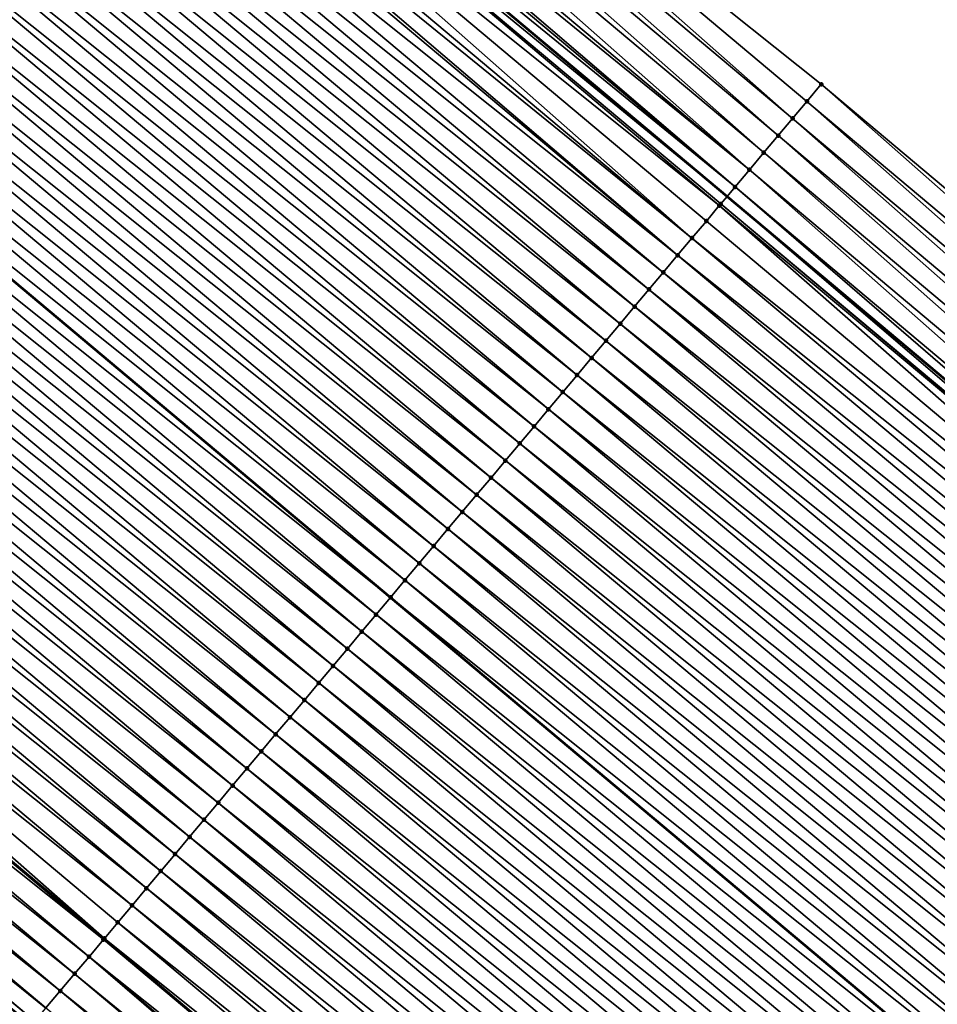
# Model space of a CAD drawing. Header units: feet. Extents: x 2007189 to 2022806, y 818621 to 837694.
# Tile 371 of 680: x 2015861 to 2015882, y 819874 to 819896. Entities that reach past the tile are written whole.
import ezdxf

# ---------------------------------------------------------------- set-up
doc = ezdxf.new("R2010")
doc.units = ezdxf.units.FT
doc.header["$MEASUREMENT"] = 0
for name, color, linetype, lineweight in [('EP_Travel Lane', 172, 'Continuous', 53), ('Road Shots', 141, 'Continuous', 100), ('Road X-Section', 40, 'Continuous', 13), ('STRIPING', 60, 'Continuous', 53)]:
    doc.layers.add(name, color=color, linetype=linetype, lineweight=lineweight)
doc.layers.add('I-77-MM17-21_SB-Surface-Border', color=7, linetype='Continuous')
doc.layers.add('I-77-MM17-21_SB-Surface-TIN', color=7, linetype='Continuous')

msp = doc.modelspace()

# ---------------------------------------------------------------- linework, layer by layer
at = {"layer": 'EP_Travel Lane'}
msp.add_polyline3d([(2015800.343797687, 819956.3280257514, 258.8786010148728), (2015815.66086029, 819943.4708387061, 259.1643164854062), (2015830.978050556, 819930.6135444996, 259.4366893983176), (2015846.295183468, 819917.7562984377, 259.7150493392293), (2015861.612343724, 819904.8990294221, 259.9905541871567), (2015876.929869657, 819892.0414534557, 260.2278165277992), (2015892.247178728, 819879.1840595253, 260.4877616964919), (2015907.564318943, 819866.3268073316, 260.7653570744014), (2015922.881623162, 819853.469417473, 261.0258082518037), (2015938.199376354, 819840.611650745, 261.2393019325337), (2015953.515313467, 819827.7568062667, 261.469608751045), (2015968.83556831, 819814.9028743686, 261.7273404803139), (2015984.155948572, 819802.048837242, 261.9716308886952), (2015999.476426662, 819789.1947180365, 262.205439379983), (2016014.796709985, 819776.3407622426, 262.4601193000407), (2016030.117183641, 819763.4866467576, 262.6944060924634)], dxfattribs=at)
at = {"layer": 'I-77-MM17-21_SB-Surface-Border', "color": 3, "linetype": 'Continuous', "lineweight": -3}
msp.add_polyline3d([(2015801.80948432, 819958.0731653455, 258.8288225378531), (2015816.483349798, 819944.4502775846, 259.1431098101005), (2015831.800585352, 819931.5929453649, 259.4107472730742), (2015848.08246596, 819919.884290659, 259.6512674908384), (2015863.39969002, 819907.0269680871, 259.9200997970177), (2015879.038939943, 819894.5521371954, 260.1299590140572), (2015894.356149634, 819881.6948266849, 260.4002980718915), (2015909.673386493, 819868.8374933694, 260.6677853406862), (2015924.990796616, 819855.9800146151, 260.917161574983), (2015940.308407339, 819843.1223674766, 261.1455541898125), (2015955.302306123, 819829.8850363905, 261.3832154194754), (2015970.300858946, 819816.6483402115, 261.6759490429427), (2015985.299783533, 819803.4113321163, 261.9288547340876), (2015999.977230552, 819789.7913720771, 262.1927512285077), (2016015.619066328, 819777.3203047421, 262.428381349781), (2016030.296526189, 819763.7003339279, 262.690905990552)], dxfattribs=at)
at = {"layer": 'I-77-MM17-21_SB-Surface-TIN', "color": 128, "linetype": 'Continuous', "lineweight": -3}
for points in [[(2015878.395771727, 819893.7864122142, 260.1555078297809), (2015863.39969002, 819907.0269680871, 259.9200997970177), (2015863.07811652, 819906.6440966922, 259.9317648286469)], [(2015878.395771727, 819893.7864122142, 260.1555078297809), (2015878.717308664, 819894.1693143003, 260.14766655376), (2015863.39969002, 819907.0269680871, 259.9200997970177)], [(2015878.717308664, 819894.1693143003, 260.14766655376), (2015879.038939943, 819894.5521371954, 260.1299590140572), (2015863.39969002, 819907.0269680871, 259.9200997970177)], [(2015878.07414489, 819893.4035855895, 260.1727507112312), (2015863.07811652, 819906.6440966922, 259.9317648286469), (2015862.75648563, 819906.2612734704, 259.9494316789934)], [(2015878.07414489, 819893.4035855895, 260.1727507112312), (2015878.395771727, 819893.7864122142, 260.1555078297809), (2015863.07811652, 819906.6440966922, 259.9317648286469)], [(2015877.75246337, 819893.020804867, 260.1957124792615), (2015862.75648563, 819906.2612734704, 259.9494316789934), (2015862.434803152, 819905.8784935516, 259.9724935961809)], [(2015877.75246337, 819893.020804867, 260.1957124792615), (2015878.07414489, 819893.4035855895, 260.1727507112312), (2015862.75648563, 819906.2612734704, 259.9494316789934)], [(2015877.430804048, 819892.6380055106, 260.2163526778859), (2015862.434803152, 819905.8784935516, 259.9724935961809), (2015862.113162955, 819905.4956781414, 259.991133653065)], [(2015877.430804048, 819892.6380055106, 260.2163526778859), (2015877.75246337, 819893.020804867, 260.1957124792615), (2015862.434803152, 819905.8784935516, 259.9724935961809)], [(2015877.430804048, 819892.6380055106, 260.2163526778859), (2015862.113162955, 819905.4956781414, 259.991133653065), (2015861.916625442, 819905.2616003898, 259.9943218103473)], [(2015877.109239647, 819892.2551264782, 260.2270661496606), (2015861.916625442, 819905.2616003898, 259.9943218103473), (2015861.791681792, 819905.1127292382, 259.9931420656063)], [(2015877.109239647, 819892.2551264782, 260.2270661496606), (2015877.430804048, 819892.6380055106, 260.2163526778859), (2015861.916625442, 819905.2616003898, 259.9943218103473)], [(2015877.109239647, 819892.2551264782, 260.2270661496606), (2015861.791681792, 819905.1127292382, 259.9931420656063), (2015861.612343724, 819904.8990294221, 259.9905541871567)], [(2015861.470264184, 819904.7297269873, 259.9885039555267), (2015876.929869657, 819892.0414534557, 260.2278165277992), (2015861.612343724, 819904.8990294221, 259.9905541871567)], [(2015877.109239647, 819892.2551264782, 260.2270661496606), (2015861.612343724, 819904.8990294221, 259.9905541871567), (2015876.929869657, 819892.0414534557, 260.2278165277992)], [(2015876.756760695, 819891.8352378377, 260.2284895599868), (2015861.470264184, 819904.7297269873, 259.9885039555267), (2015861.148811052, 819904.3467545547, 259.9875808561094)], [(2015876.787764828, 819891.8721722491, 260.2284110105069), (2015876.929869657, 819892.0414534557, 260.2278165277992), (2015861.470264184, 819904.7297269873, 259.9885039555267)], [(2015876.756760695, 819891.8352378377, 260.2284895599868), (2015876.787764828, 819891.8721722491, 260.2284110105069), (2015861.470264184, 819904.7297269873, 259.9885039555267)], [(2015876.14485041, 819891.106234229, 260.2274176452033), (2015861.148811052, 819904.3467545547, 259.9875808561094), (2015860.827351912, 819903.9637871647, 259.9872860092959)], [(2015876.14485041, 819891.106234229, 260.2274176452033), (2015876.466316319, 819891.4891959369, 260.2270045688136), (2015861.148811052, 819904.3467545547, 259.9875808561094)], [(2015876.466316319, 819891.4891959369, 260.2270045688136), (2015876.756760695, 819891.8352378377, 260.2284895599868), (2015861.148811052, 819904.3467545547, 259.9875808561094)], [(2015876.14485041, 819891.106234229, 260.2274176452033), (2015860.827351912, 819903.9637871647, 259.9872860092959), (2015860.61397727, 819903.7095238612, 259.9839290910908)], [(2015875.823414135, 819890.7232476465, 260.2247316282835), (2015860.505949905, 819903.5807718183, 259.981016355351), (2015860.184588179, 819903.1977226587, 259.9705339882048)], [(2015875.823414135, 819890.7232476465, 260.2247316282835), (2015860.61397727, 819903.7095238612, 259.9839290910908), (2015860.505949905, 819903.5807718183, 259.981016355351)], [(2015875.823414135, 819890.7232476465, 260.2247316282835), (2015876.14485041, 819891.106234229, 260.2274176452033), (2015860.61397727, 819903.7095238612, 259.9839290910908)], [(2015875.502008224, 819890.3402355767, 260.2188702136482), (2015860.184588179, 819903.1977226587, 259.9705339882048), (2015859.863244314, 819902.8146585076, 259.958183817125)], [(2015875.502008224, 819890.3402355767, 260.2188702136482), (2015875.823414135, 819890.7232476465, 260.2247316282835), (2015860.184588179, 819903.1977226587, 259.9705339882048)], [(2015875.180635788, 819889.9571954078, 260.2095079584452), (2015859.863244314, 819902.8146585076, 259.958183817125), (2015859.541870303, 819902.431619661, 259.9489863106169)], [(2015875.180635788, 819889.9571954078, 260.2095079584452), (2015875.502008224, 819890.3402355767, 260.2188702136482), (2015859.863244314, 819902.8146585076, 259.958183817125)], [(2015874.859232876, 819889.5741808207, 260.203332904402), (2015859.541870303, 819902.431619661, 259.9489863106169), (2015859.22046316, 819902.0486086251, 259.94325367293)], [(2015874.859232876, 819889.5741808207, 260.203332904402), (2015875.180635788, 819889.9571954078, 260.2095079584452), (2015859.541870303, 819902.431619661, 259.9489863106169)], [(2015874.537834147, 819889.1911627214, 260.1967202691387), (2015859.22046316, 819902.0486086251, 259.94325367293), (2015858.899062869, 819901.6655918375, 259.9368044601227)], [(2015874.537834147, 819889.1911627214, 260.1967202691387), (2015874.859232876, 819889.5741808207, 260.203332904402), (2015859.22046316, 819902.0486086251, 259.94325367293)], [(2015874.216432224, 819888.8081473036, 260.1904417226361), (2015858.899062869, 819901.6655918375, 259.9368044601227), (2015858.57766145, 819901.2825759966, 259.9304732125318)], [(2015874.216432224, 819888.8081473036, 260.1904417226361), (2015874.537834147, 819889.1911627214, 260.1967202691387), (2015858.899062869, 819901.6655918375, 259.9368044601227)], [(2015873.895019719, 819888.4251407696, 260.185269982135), (2015858.57766145, 819901.2825759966, 259.9304732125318), (2015858.256268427, 819900.8995531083, 259.9232639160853)], [(2015873.895019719, 819888.4251407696, 260.185269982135), (2015874.216432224, 819888.8081473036, 260.1904417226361), (2015858.57766145, 819901.2825759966, 259.9304732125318)], [(2015873.57363305, 819888.0421125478, 260.1773962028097), (2015858.256268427, 819900.8995531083, 259.9232639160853), (2015857.934887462, 819900.5165200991, 259.9147936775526)], [(2015873.57363305, 819888.0421125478, 260.1773962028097), (2015873.895019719, 819888.4251407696, 260.185269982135), (2015858.256268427, 819900.8995531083, 259.9232639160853)], [(2015873.252243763, 819887.6590865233, 260.1697961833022), (2015857.934887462, 819900.5165200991, 259.9147936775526), (2015857.613503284, 819900.1334897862, 259.9066593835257)], [(2015873.252243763, 819887.6590865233, 260.1697961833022), (2015873.57363305, 819888.0421125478, 260.1773962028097), (2015857.934887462, 819900.5165200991, 259.9147936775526)], [(2015872.93085034, 819887.2760639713, 260.1626287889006), (2015857.613503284, 819900.1334897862, 259.9066593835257), (2015857.292110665, 819899.7504665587, 259.8994078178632)], [(2015872.93085034, 819887.2760639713, 260.1626287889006), (2015873.252243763, 819887.6590865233, 260.1697961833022), (2015857.613503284, 819900.1334897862, 259.9066593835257)], [(2015872.609454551, 819886.8930434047, 260.1557087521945), (2015857.292110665, 819899.7504665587, 259.8994078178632), (2015856.970707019, 819899.3674525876, 259.8933095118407)], [(2015872.609454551, 819886.8930434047, 260.1557087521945), (2015872.93085034, 819887.2760639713, 260.1626287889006), (2015857.292110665, 819899.7504665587, 259.8994078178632)], [(2015872.288046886, 819886.5100328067, 260.1500306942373), (2015856.970707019, 819899.3674525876, 259.8933095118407), (2015856.649333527, 819898.9844133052, 259.8840577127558)], [(2015872.288046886, 819886.5100328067, 260.1500306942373), (2015872.609454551, 819886.8930434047, 260.1557087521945), (2015856.970707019, 819899.3674525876, 259.8933095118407)], [(2015871.966660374, 819886.1270044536, 260.1421405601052), (2015856.649333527, 819898.9844133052, 259.8840577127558), (2015856.327951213, 819898.6013814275, 259.875728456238)], [(2015871.966660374, 819886.1270044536, 260.1421405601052), (2015872.288046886, 819886.5100328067, 260.1500306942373), (2015856.649333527, 819898.9844133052, 259.8840577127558)], [(2015871.645276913, 819885.743973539, 260.133931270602), (2015856.327951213, 819898.6013814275, 259.875728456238), (2015856.00654355, 819898.2183708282, 259.8700502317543)], [(2015871.645276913, 819885.743973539, 260.133931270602), (2015871.966660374, 819886.1270044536, 260.1421405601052), (2015856.327951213, 819898.6013814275, 259.875728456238)], [(2015871.323848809, 819885.360980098, 260.13039079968), (2015856.00654355, 819898.2183708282, 259.8700502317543), (2015855.685133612, 819897.835362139, 259.8646099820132)], [(2015871.323848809, 819885.360980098, 260.13039079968), (2015871.645276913, 819885.743973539, 260.133931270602), (2015856.00654355, 819898.2183708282, 259.8700502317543)], [(2015871.002429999, 819884.9779788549, 260.1258782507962), (2015855.685133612, 819897.835362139, 259.8646099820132), (2015855.363737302, 819897.4523420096, 259.8577444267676)], [(2015871.002429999, 819884.9779788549, 260.1258782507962), (2015871.323848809, 819885.360980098, 260.13039079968), (2015855.685133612, 819897.835362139, 259.8646099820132)], [(2015870.681026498, 819884.5949647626, 260.1197648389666), (2015855.363737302, 819897.4523420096, 259.8577444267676), (2015855.042348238, 819897.0693157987, 259.8501211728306)], [(2015870.681026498, 819884.5949647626, 260.1197648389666), (2015871.002429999, 819884.9779788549, 260.1258782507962), (2015855.363737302, 819897.4523420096, 259.8577444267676)], [(2015870.359625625, 819884.2119484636, 260.1133764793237), (2015855.042348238, 819897.0693157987, 259.8501211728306), (2015854.720963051, 819896.6862863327, 259.8420923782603)], [(2015870.359625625, 819884.2119484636, 260.1133764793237), (2015870.681026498, 819884.5949647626, 260.1197648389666), (2015855.042348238, 819897.0693157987, 259.8501211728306)], [(2015870.038244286, 819883.828915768, 260.1049453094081), (2015854.720963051, 819896.6862863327, 259.8420923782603), (2015854.399582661, 819896.3032528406, 259.8335619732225)], [(2015870.038244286, 819883.828915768, 260.1049453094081), (2015870.359625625, 819884.2119484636, 260.1133764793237), (2015854.720963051, 819896.6862863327, 259.8420923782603)], [(2015869.716846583, 819883.4458968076, 260.0982254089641), (2015854.399582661, 819896.3032528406, 259.8335619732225), (2015854.078221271, 819895.9202031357, 259.8230309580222)], [(2015869.716846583, 819883.4458968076, 260.0982254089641), (2015870.038244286, 819883.828915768, 260.1049453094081), (2015854.399582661, 819896.3032528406, 259.8335619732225)], [(2015853.756849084, 819895.5371630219, 259.813656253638), (2015869.395451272, 819883.0628755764, 260.0912419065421), (2015854.078221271, 819895.9202031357, 259.8230309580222)], [(2015869.716846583, 819883.4458968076, 260.0982254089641), (2015854.078221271, 819895.9202031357, 259.8230309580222), (2015869.395451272, 819883.0628755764, 260.0912419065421)], [(2015869.074059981, 819882.6798514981, 260.0838650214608), (2015853.756849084, 819895.5371630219, 259.813656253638), (2015853.43544265, 819895.1541513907, 259.8078494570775)], [(2015869.074059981, 819882.6798514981, 260.0838650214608), (2015869.395451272, 819883.0628755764, 260.0912419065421), (2015853.756849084, 819895.5371630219, 259.813656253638)], [(2015868.752631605, 819882.2968582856, 260.0803529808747), (2015853.43544265, 819895.1541513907, 259.8078494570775), (2015853.114033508, 819894.771142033, 259.8023259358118)], [(2015868.752631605, 819882.2968582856, 260.0803529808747), (2015869.074059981, 819882.6798514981, 260.0838650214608), (2015853.43544265, 819895.1541513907, 259.8078494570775)], [(2015868.43122719, 819881.9138449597, 260.0743350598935), (2015853.114033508, 819894.771142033, 259.8023259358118), (2015852.792640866, 819894.3881188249, 259.7950768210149)], [(2015868.43122719, 819881.9138449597, 260.0743350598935), (2015868.752631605, 819882.2968582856, 260.0803529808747), (2015853.114033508, 819894.771142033, 259.8023259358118)], [(2015894.0345356, 819881.3119893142, 260.4162020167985), (2015879.038939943, 819894.5521371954, 260.1299590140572), (2015878.717308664, 819894.1693143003, 260.14766655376)], [(2015894.0345356, 819881.3119893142, 260.4162020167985), (2015894.356149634, 819881.6948266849, 260.4002980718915), (2015879.038939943, 819894.5521371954, 260.1299590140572)], [(2015868.109843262, 819881.5308144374, 260.0661746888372), (2015852.792640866, 819894.3881188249, 259.7950768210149), (2015852.47125221, 819894.0050922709, 259.7874108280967)], [(2015868.109843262, 819881.5308144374, 260.0661746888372), (2015868.43122719, 819881.9138449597, 260.0743350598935), (2015852.792640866, 819894.3881188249, 259.7950768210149)], [(2015893.712990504, 819880.9290940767, 260.4248964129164), (2015878.717308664, 819894.1693143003, 260.14766655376), (2015878.395771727, 819893.7864122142, 260.1555078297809)], [(2015893.712990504, 819880.9290940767, 260.4248964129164), (2015894.0345356, 819881.3119893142, 260.4162020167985), (2015878.717308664, 819894.1693143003, 260.14766655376)], [(2015867.788468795, 819881.1477759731, 260.0570248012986), (2015852.47125221, 819894.0050922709, 259.7874108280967), (2015852.149858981, 819893.6220695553, 259.7802230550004)], [(2015867.788468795, 819881.1477759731, 260.0570248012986), (2015868.109843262, 819881.5308144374, 260.0661746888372), (2015852.47125221, 819894.0050922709, 259.7874108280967)], [(2015867.467066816, 819880.7647606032, 260.050752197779), (2015852.149858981, 819893.6220695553, 259.7802230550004), (2015851.828460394, 819893.2390513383, 259.7735957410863)], [(2015867.467066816, 819880.7647606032, 260.050752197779), (2015867.788468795, 819881.1477759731, 260.0570248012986), (2015852.149858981, 819893.6220695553, 259.7802230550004)], [(2015893.391385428, 819880.5462491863, 260.4398634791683), (2015878.395771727, 819893.7864122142, 260.1555078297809), (2015878.07414489, 819893.4035855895, 260.1727507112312)], [(2015893.391385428, 819880.5462491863, 260.4398634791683), (2015893.712990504, 819880.9290940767, 260.4248964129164), (2015878.395771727, 819893.7864122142, 260.1555078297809)], [(2015893.069773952, 819880.1634096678, 260.4554998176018), (2015878.07414489, 819893.4035855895, 260.1727507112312), (2015877.75246337, 819893.020804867, 260.1957124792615)], [(2015893.069773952, 819880.1634096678, 260.4554998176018), (2015893.391385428, 819880.5462491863, 260.4398634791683), (2015878.07414489, 819893.4035855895, 260.1727507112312)], [(2015867.145659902, 819880.3817493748, 260.0449956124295), (2015851.828460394, 819893.2390513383, 259.7735957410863), (2015851.507075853, 819892.8560213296, 259.7654993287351)], [(2015867.145659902, 819880.3817493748, 260.0449956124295), (2015867.467066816, 819880.7647606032, 260.050752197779), (2015851.828460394, 819893.2390513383, 259.7735957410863)], [(2015892.748114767, 819879.780610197, 260.4761256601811), (2015877.75246337, 819893.020804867, 260.1957124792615), (2015877.430804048, 819892.6380055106, 260.2163526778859)], [(2015892.748114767, 819879.780610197, 260.4761256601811), (2015893.069773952, 819880.1634096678, 260.4554998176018), (2015877.75246337, 819893.020804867, 260.1957124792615)], [(2015866.824280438, 819879.998715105, 260.0363683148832), (2015851.507075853, 819892.8560213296, 259.7654993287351), (2015851.185669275, 819892.4730098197, 259.7597076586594)], [(2015866.824280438, 819879.998715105, 260.0363683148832), (2015867.145659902, 819880.3817493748, 260.0449956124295), (2015851.507075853, 819892.8560213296, 259.7654993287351)], [(2015866.502884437, 819879.6156947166, 260.0294704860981), (2015851.185669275, 819892.4730098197, 259.7597076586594), (2015850.864253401, 819892.0900061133, 259.7548882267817)], [(2015866.502884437, 819879.6156947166, 260.0294704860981), (2015866.824280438, 819879.998715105, 260.0363683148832), (2015851.185669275, 819892.4730098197, 259.7597076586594)], [(2015892.426542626, 819879.3977376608, 260.4876483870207), (2015877.430804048, 819892.6380055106, 260.2163526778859), (2015877.109239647, 819892.2551264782, 260.2270661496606)], [(2015892.426542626, 819879.3977376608, 260.4876483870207), (2015892.748114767, 819879.780610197, 260.4761256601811), (2015877.430804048, 819892.6380055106, 260.2163526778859)], [(2015877.109239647, 819892.2551264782, 260.2270661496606), (2015876.929869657, 819892.0414534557, 260.2278165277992), (2015892.247178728, 819879.1840595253, 260.4877616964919)], [(2015892.426542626, 819879.3977376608, 260.4876483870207), (2015877.109239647, 819892.2551264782, 260.2270661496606), (2015892.247178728, 819879.1840595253, 260.4877616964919)], [(2015866.1814607, 819879.2326976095, 260.0254732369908), (2015850.864253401, 819892.0900061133, 259.7548882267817), (2015850.542850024, 819891.7069919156, 259.7487616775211)], [(2015866.1814607, 819879.2326976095, 260.0254732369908), (2015866.502884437, 819879.6156947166, 260.0294704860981), (2015850.864253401, 819892.0900061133, 259.7548882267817)], [(2015892.122783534, 819879.0358661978, 260.4878402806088), (2015876.929869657, 819892.0414534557, 260.2278165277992), (2015876.787764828, 819891.8721722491, 260.2284110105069)], [(2015892.122783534, 819879.0358661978, 260.4878402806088), (2015892.247178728, 819879.1840595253, 260.4877616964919), (2015876.929869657, 819892.0414534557, 260.2278165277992)], [(2015891.783655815, 819878.631776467, 260.4837675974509), (2015876.756760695, 819891.8352378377, 260.2284895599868), (2015876.466316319, 819891.4891959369, 260.2270045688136)], [(2015892.105079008, 819879.0147740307, 260.4878218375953), (2015876.787764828, 819891.8721722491, 260.2284110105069), (2015876.756760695, 819891.8352378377, 260.2284895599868)], [(2015891.783655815, 819878.631776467, 260.4837675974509), (2015892.105079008, 819879.0147740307, 260.4878218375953), (2015876.756760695, 819891.8352378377, 260.2284895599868)], [(2015892.105079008, 819879.0147740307, 260.4878218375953), (2015892.122783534, 819879.0358661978, 260.4878402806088), (2015876.787764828, 819891.8721722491, 260.2284110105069)], [(2015865.860059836, 819878.8496813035, 260.0190840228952), (2015850.542850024, 819891.7069919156, 259.7487616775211), (2015850.221463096, 819891.3239639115, 259.7409150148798)], [(2015865.860059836, 819878.8496813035, 260.0190840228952), (2015866.1814607, 819879.2326976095, 260.0254732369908), (2015850.542850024, 819891.7069919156, 259.7487616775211)], [(2015891.783655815, 819878.631776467, 260.4837675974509), (2015876.466316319, 819891.4891959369, 260.2270045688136), (2015876.14485041, 819891.106234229, 260.2274176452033)], [(2015865.538665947, 819878.4666591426, 260.0119653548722), (2015850.221463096, 819891.3239639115, 259.7409150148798), (2015849.900073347, 819890.9409382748, 259.7333633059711)], [(2015865.538665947, 819878.4666591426, 260.0119653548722), (2015865.860059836, 819878.8496813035, 260.0190840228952), (2015850.221463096, 819891.3239639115, 259.7409150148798)], [(2015865.21726399, 819878.0836437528, 260.0056903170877), (2015849.900073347, 819890.9409382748, 259.7333633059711), (2015849.578672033, 819890.5579223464, 259.7270211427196)], [(2015865.21726399, 819878.0836437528, 260.0056903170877), (2015865.538665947, 819878.4666591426, 260.0119653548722), (2015849.900073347, 819890.9409382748, 259.7333633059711)], [(2015891.462207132, 819878.2488003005, 260.4823791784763), (2015876.14485041, 819891.106234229, 260.2274176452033), (2015875.823414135, 819890.7232476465, 260.2247316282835)], [(2015891.462207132, 819878.2488003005, 260.4823791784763), (2015891.783655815, 819878.631776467, 260.4837675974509), (2015876.14485041, 819891.106234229, 260.2274176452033)], [(2015891.140807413, 819877.8657830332, 260.4758700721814), (2015875.823414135, 819890.7232476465, 260.2247316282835), (2015875.502008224, 819890.3402355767, 260.2188702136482)], [(2015891.140807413, 819877.8657830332, 260.4758700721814), (2015891.462207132, 819878.2488003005, 260.4823791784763), (2015875.823414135, 819890.7232476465, 260.2247316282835)], [(2015864.895855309, 819877.7006340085, 260.000118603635), (2015849.578672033, 819890.5579223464, 259.7270211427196), (2015849.257271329, 819890.1749059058, 259.7206151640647)], [(2015864.895855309, 819877.7006340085, 260.000118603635), (2015865.21726399, 819878.0836437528, 260.0056903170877), (2015849.578672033, 819890.5579223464, 259.7270211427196)], [(2015890.819409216, 819877.4827644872, 260.469201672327), (2015875.502008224, 819890.3402355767, 260.2188702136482), (2015875.180635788, 819889.9571954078, 260.2095079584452)], [(2015890.819409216, 819877.4827644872, 260.469201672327), (2015891.140807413, 819877.8657830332, 260.4758700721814), (2015875.502008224, 819890.3402355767, 260.2188702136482)], [(2015864.574462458, 819877.3176109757, 259.992891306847), (2015849.257271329, 819890.1749059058, 259.7206151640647), (2015848.935887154, 819889.7918755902, 259.7124805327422)], [(2015864.574462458, 819877.3176109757, 259.992891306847), (2015864.895855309, 819877.7006340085, 260.000118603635), (2015849.257271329, 819890.1749059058, 259.7206151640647)], [(2015890.498035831, 819877.0997251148, 260.4599385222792), (2015875.180635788, 819889.9571954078, 260.2095079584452), (2015874.859232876, 819889.5741808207, 260.203332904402)], [(2015890.498035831, 819877.0997251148, 260.4599385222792), (2015890.819409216, 819877.4827644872, 260.469201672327), (2015875.180635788, 819889.9571954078, 260.2095079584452)], [(2015864.253071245, 819876.9345865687, 259.9854928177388), (2015848.935887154, 819889.7918755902, 259.7124805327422), (2015848.614503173, 819889.4088451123, 259.7043256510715)], [(2015864.253071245, 819876.9345865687, 259.9854928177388), (2015864.574462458, 819877.3176109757, 259.992891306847), (2015848.935887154, 819889.7918755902, 259.7124805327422)], [(2015863.931683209, 819876.5515594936, 259.9777619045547), (2015848.614503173, 819889.4088451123, 259.7043256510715), (2015848.2931166, 819889.0258168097, 259.6964418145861)], [(2015863.931683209, 819876.5515594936, 259.9777619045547), (2015864.253071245, 819876.9345865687, 259.9854928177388), (2015848.614503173, 819889.4088451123, 259.7043256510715)], [(2015890.176632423, 819876.716710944, 260.4538152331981), (2015874.859232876, 819889.5741808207, 260.203332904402), (2015874.537834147, 819889.1911627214, 260.1967202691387)], [(2015890.176632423, 819876.716710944, 260.4538152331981), (2015890.498035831, 819877.0997251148, 260.4599385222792), (2015874.859232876, 819889.5741808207, 260.203332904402)], [(2015889.855218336, 819876.3337057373, 260.4488087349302), (2015874.537834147, 819889.1911627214, 260.1967202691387), (2015874.216432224, 819888.8081473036, 260.1904417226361)], [(2015889.855218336, 819876.3337057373, 260.4488087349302), (2015890.176632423, 819876.716710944, 260.4538152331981), (2015874.537834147, 819889.1911627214, 260.1967202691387)], [(2015863.610281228, 819876.1685441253, 259.9714895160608), (2015848.2931166, 819889.0258168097, 259.6964418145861), (2015847.971714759, 819888.642801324, 259.6901547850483)], [(2015863.610281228, 819876.1685441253, 259.9714895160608), (2015863.931683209, 819876.5515594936, 259.9777619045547), (2015848.2931166, 819889.0258168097, 259.6964418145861)], [(2015889.533831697, 819875.9506774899, 260.4409316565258), (2015874.216432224, 819888.8081473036, 260.1904417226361), (2015873.895019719, 819888.4251407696, 260.185269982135)], [(2015889.533831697, 819875.9506774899, 260.4409316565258), (2015889.855218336, 819876.3337057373, 260.4488087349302), (2015874.216432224, 819888.8081473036, 260.1904417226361)], [(2015862.989813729, 819875.4291075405, 259.95813149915), (2015847.971714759, 819888.642801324, 259.6901547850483), (2015847.650310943, 819888.2597874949, 259.6840741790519)], [(2015862.989813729, 819875.4291075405, 259.95813149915), (2015863.288890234, 819875.7855195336, 259.9640679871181), (2015847.971714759, 819888.642801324, 259.6901547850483)], [(2015863.288890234, 819875.7855195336, 259.9640679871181), (2015863.610281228, 819876.1685441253, 259.9714895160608), (2015847.971714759, 819888.642801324, 259.6901547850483)], [(2015889.21244864, 819875.5676462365, 260.4326800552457), (2015873.895019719, 819888.4251407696, 260.185269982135), (2015873.57363305, 819888.0421125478, 260.1773962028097)], [(2015889.21244864, 819875.5676462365, 260.4326800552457), (2015889.533831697, 819875.9506774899, 260.4409316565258), (2015873.895019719, 819888.4251407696, 260.185269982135)], [(2015862.96748988, 819875.4025027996, 259.957625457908), (2015847.650310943, 819888.2597874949, 259.6840741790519), (2015847.328917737, 819887.8767647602, 259.6768840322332)], [(2015862.96748988, 819875.4025027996, 259.957625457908), (2015862.989813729, 819875.4291075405, 259.95813149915), (2015847.650310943, 819888.2597874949, 259.6840741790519)], [(2015862.646101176, 819875.0194762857, 259.9499644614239), (2015847.328917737, 819887.8767647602, 259.6768840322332), (2015847.007538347, 819887.4937304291, 259.6682491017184)], [(2015862.646101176, 819875.0194762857, 259.9499644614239), (2015862.96748988, 819875.4025027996, 259.957625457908), (2015847.328917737, 819887.8767647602, 259.6768840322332)], [(2015888.891058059, 819875.1846212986, 260.4252152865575), (2015873.57363305, 819888.0421125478, 260.1773962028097), (2015873.252243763, 819887.6590865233, 260.1697961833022)], [(2015888.891058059, 819875.1846212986, 260.4252152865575), (2015889.21244864, 819875.5676462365, 260.4326800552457), (2015873.57363305, 819888.0421125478, 260.1773962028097)], [(2015888.569679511, 819874.8015862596, 260.4164920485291), (2015873.252243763, 819887.6590865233, 260.1697961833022), (2015872.93085034, 819887.2760639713, 260.1626287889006)], [(2015888.569679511, 819874.8015862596, 260.4164920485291), (2015888.891058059, 819875.1846212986, 260.4252152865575), (2015873.252243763, 819887.6590865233, 260.1697961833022)], [(2015862.324720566, 819874.636442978, 259.9414570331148), (2015847.007538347, 819887.4937304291, 259.6682491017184), (2015846.686152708, 819887.1107013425, 259.6602675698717)], [(2015862.324720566, 819874.636442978, 259.9414570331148), (2015862.646101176, 819875.0194762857, 259.9499644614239), (2015847.007538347, 819887.4937304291, 259.6682491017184)], [(2015888.248297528, 819874.4185541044, 260.4081280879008), (2015872.93085034, 819887.2760639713, 260.1626287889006), (2015872.609454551, 819886.8930434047, 260.1557087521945)], [(2015888.248297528, 819874.4185541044, 260.4081280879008), (2015888.569679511, 819874.8015862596, 260.4164920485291), (2015872.93085034, 819887.2760639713, 260.1626287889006)], [(2015862.003343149, 819874.25340699, 259.9326156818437), (2015846.686152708, 819887.1107013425, 259.6602675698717), (2015846.364789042, 819886.7276538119, 259.6499881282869)], [(2015862.003343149, 819874.25340699, 259.9326156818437), (2015862.324720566, 819874.636442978, 259.9414570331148), (2015846.686152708, 819887.1107013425, 259.6602675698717)], [(2015887.926920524, 819874.0355177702, 260.3992434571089), (2015872.609454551, 819886.8930434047, 260.1557087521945), (2015872.288046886, 819886.5100328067, 260.1500306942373)], [(2015887.926920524, 819874.0355177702, 260.3992434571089), (2015888.248297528, 819874.4185541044, 260.4081280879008), (2015872.609454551, 819886.8930434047, 260.1557087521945)], [(2015861.679221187, 819873.8670375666, 259.9204889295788), (2015846.364789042, 819886.7276538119, 259.6499881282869), (2015846.116936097, 819886.4322210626, 259.6417567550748)], [(2015861.679221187, 819873.8670375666, 259.9204889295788), (2015861.681995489, 819873.8703460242, 259.9206623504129), (2015846.364789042, 819886.7276538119, 259.6499881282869)], [(2015861.681995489, 819873.8703460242, 259.9206623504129), (2015862.003343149, 819874.25340699, 259.9326156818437), (2015846.364789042, 819886.7276538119, 259.6499881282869)], [(2015861.360723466, 819873.4872215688, 259.9007990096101), (2015846.043429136, 819886.3446031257, 259.6393155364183), (2015845.722037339, 819885.9615792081, 259.6319780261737)], [(2015846.043429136, 819886.3446031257, 259.6393155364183), (2015861.434210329, 819873.5748563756, 259.9053420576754), (2015846.116936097, 819886.4322210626, 259.6417567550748)], [(2015861.360723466, 819873.4872215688, 259.9007990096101), (2015861.434210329, 819873.5748563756, 259.9053420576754), (2015846.043429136, 819886.3446031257, 259.6393155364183)], [(2015861.679221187, 819873.8670375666, 259.9204889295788), (2015846.116936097, 819886.4322210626, 259.6417567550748), (2015861.434210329, 819873.5748563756, 259.9053420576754)], [(2015887.605523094, 819873.652498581, 260.392494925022), (2015872.288046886, 819886.5100328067, 260.1500306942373), (2015871.966660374, 819886.1270044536, 260.1421405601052)], [(2015887.605523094, 819873.652498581, 260.392494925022), (2015887.926920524, 819874.0355177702, 260.3992434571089), (2015872.288046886, 819886.5100328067, 260.1500306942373)], [(2015887.284127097, 819873.2694781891, 260.3855965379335), (2015871.966660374, 819886.1270044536, 260.1421405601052), (2015871.645276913, 819885.743973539, 260.133931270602)], [(2015887.284127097, 819873.2694781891, 260.3855965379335), (2015887.605523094, 819873.652498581, 260.392494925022), (2015871.966660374, 819886.1270044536, 260.1421405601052)], [(2015861.039321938, 819873.1042058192, 259.8944791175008), (2015861.360723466, 819873.4872215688, 259.9007990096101), (2015845.722037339, 819885.9615792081, 259.6319780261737)], [(2015886.962744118, 819872.88644687, 260.3773367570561), (2015871.645276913, 819885.743973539, 260.133931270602), (2015871.323848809, 819885.360980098, 260.13039079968)], [(2015886.962744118, 819872.88644687, 260.3773367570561), (2015887.284127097, 819873.2694781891, 260.3855965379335), (2015871.645276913, 819885.743973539, 260.133931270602)], [(2015886.641349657, 819872.5034251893, 260.3702777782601), (2015871.323848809, 819885.360980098, 260.13039079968), (2015871.002429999, 819884.9779788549, 260.1258782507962)], [(2015886.641349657, 819872.5034251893, 260.3702777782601), (2015886.962744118, 819872.88644687, 260.3773367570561), (2015871.323848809, 819885.360980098, 260.13039079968)], [(2015886.319933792, 819872.1204214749, 260.365457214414), (2015871.002429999, 819884.9779788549, 260.1258782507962), (2015870.681026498, 819884.5949647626, 260.1197648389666)], [(2015886.319933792, 819872.1204214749, 260.365457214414), (2015886.641349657, 819872.5034251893, 260.3702777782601), (2015871.002429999, 819884.9779788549, 260.1258782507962)], [(2015885.998541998, 819871.7373975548, 260.3581192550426), (2015870.681026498, 819884.5949647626, 260.1197648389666), (2015870.359625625, 819884.2119484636, 260.1133764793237)], [(2015885.998541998, 819871.7373975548, 260.3581192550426), (2015886.319933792, 819872.1204214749, 260.365457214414), (2015870.681026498, 819884.5949647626, 260.1197648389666)], [(2015885.67715578, 819871.354368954, 260.3501981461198), (2015870.359625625, 819884.2119484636, 260.1133764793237), (2015870.038244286, 819883.828915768, 260.1049453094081)], [(2015885.67715578, 819871.354368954, 260.3501981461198), (2015885.998541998, 819871.7373975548, 260.3581192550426), (2015870.359625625, 819884.2119484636, 260.1133764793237)], [(2015885.355761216, 819870.9713473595, 260.3431499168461), (2015870.038244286, 819883.828915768, 260.1049453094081), (2015869.716846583, 819883.4458968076, 260.0982254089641)], [(2015885.355761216, 819870.9713473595, 260.3431499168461), (2015885.67715578, 819871.354368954, 260.3501981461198), (2015870.038244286, 819883.828915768, 260.1049453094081)], [(2015885.034386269, 819870.5883092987, 260.3340502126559), (2015869.716846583, 819883.4458968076, 260.0982254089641), (2015869.395451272, 819883.0628755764, 260.0912419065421)], [(2015885.034386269, 819870.5883092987, 260.3340502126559), (2015885.355761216, 819870.9713473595, 260.3431499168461), (2015869.716846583, 819883.4458968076, 260.0982254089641)], [(2015869.074059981, 819882.6798514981, 260.0838650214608), (2015884.713042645, 819870.2052446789, 260.3216609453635), (2015869.395451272, 819883.0628755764, 260.0912419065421)], [(2015885.034386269, 819870.5883092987, 260.3340502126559), (2015869.395451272, 819883.0628755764, 260.0912419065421), (2015884.713042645, 819870.2052446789, 260.3216609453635)], [(2015884.391649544, 819869.8222221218, 260.3144733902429), (2015869.074059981, 819882.6798514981, 260.0838650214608), (2015868.752631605, 819882.2968582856, 260.0803529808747)], [(2015884.391649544, 819869.8222221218, 260.3144733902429), (2015884.713042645, 819870.2052446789, 260.3216609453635), (2015869.074059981, 819882.6798514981, 260.0838650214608)], [(2015884.070219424, 819869.4392303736, 260.3111436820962), (2015868.752631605, 819882.2968582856, 260.0803529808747), (2015868.43122719, 819881.9138449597, 260.0743350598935)], [(2015884.070219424, 819869.4392303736, 260.3111436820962), (2015884.391649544, 819869.8222221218, 260.3144733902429), (2015868.752631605, 819882.2968582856, 260.0803529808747)], [(2015883.748813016, 819869.0562187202, 260.3053340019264), (2015868.43122719, 819881.9138449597, 260.0743350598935), (2015868.109843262, 819881.5308144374, 260.0661746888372)], [(2015883.748813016, 819869.0562187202, 260.3053340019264), (2015884.070219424, 819869.4392303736, 260.3111436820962), (2015868.43122719, 819881.9138449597, 260.0743350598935)], [(2015883.427421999, 819868.6731941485, 260.2979148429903), (2015868.109843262, 819881.5308144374, 260.0661746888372), (2015867.788468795, 819881.1477759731, 260.0570248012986)], [(2015883.427421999, 819868.6731941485, 260.2979148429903), (2015883.748813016, 819869.0562187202, 260.3053340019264), (2015868.109843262, 819881.5308144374, 260.0661746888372)], [(2015883.106023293, 819868.2901760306, 260.2912997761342), (2015867.788468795, 819881.1477759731, 260.0570248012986), (2015867.467066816, 819880.7647606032, 260.050752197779)], [(2015883.106023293, 819868.2901760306, 260.2912997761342), (2015883.427421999, 819868.6731941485, 260.2979148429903), (2015867.788468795, 819881.1477759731, 260.0570248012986)], [(2015882.784626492, 819867.9071563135, 260.2844854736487), (2015867.467066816, 819880.7647606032, 260.050752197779), (2015867.145659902, 819880.3817493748, 260.0449956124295)], [(2015882.784626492, 819867.9071563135, 260.2844854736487), (2015883.106023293, 819868.2901760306, 260.2912997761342), (2015867.467066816, 819880.7647606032, 260.050752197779)], [(2015882.463223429, 819867.524141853, 260.2783260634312), (2015867.145659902, 819880.3817493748, 260.0449956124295), (2015866.824280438, 819879.998715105, 260.0363683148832)], [(2015882.463223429, 819867.524141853, 260.2783260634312), (2015882.784626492, 819867.9071563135, 260.2844854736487), (2015867.145659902, 819880.3817493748, 260.0449956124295)], [(2015882.141841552, 819867.1411096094, 260.2699510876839), (2015866.824280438, 819879.998715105, 260.0363683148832), (2015866.502884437, 819879.6156947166, 260.0294704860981)], [(2015882.141841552, 819867.1411096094, 260.2699510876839), (2015882.463223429, 819867.524141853, 260.2783260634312), (2015866.824280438, 819879.998715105, 260.0363683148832)], [(2015881.820449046, 819866.758086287, 260.2626875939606), (2015866.502884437, 819879.6156947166, 260.0294704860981), (2015866.1814607, 819879.2326976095, 260.0254732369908)], [(2015881.820449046, 819866.758086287, 260.2626875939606), (2015882.141841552, 819867.1411096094, 260.2699510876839), (2015866.502884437, 819879.6156947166, 260.0294704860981)], [(2015881.499045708, 819866.375072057, 260.2565569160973), (2015866.1814607, 819879.2326976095, 260.0254732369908), (2015865.860059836, 819878.8496813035, 260.0190840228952)], [(2015881.499045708, 819866.375072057, 260.2565569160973), (2015881.820449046, 819866.758086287, 260.2626875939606), (2015866.1814607, 819879.2326976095, 260.0254732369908)], [(2015881.177636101, 819865.9920630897, 260.2510819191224), (2015865.860059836, 819878.8496813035, 260.0190840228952), (2015865.538665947, 819878.4666591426, 260.0119653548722)], [(2015881.177636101, 819865.9920630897, 260.2510819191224), (2015881.499045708, 819866.375072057, 260.2565569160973), (2015865.860059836, 819878.8496813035, 260.0190840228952)], [(2015880.856236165, 819865.6090460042, 260.2445954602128), (2015865.538665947, 819878.4666591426, 260.0119653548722), (2015865.21726399, 819878.0836437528, 260.0056903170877)], [(2015880.856236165, 819865.6090460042, 260.2445954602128), (2015881.177636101, 819865.9920630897, 260.2510819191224), (2015865.538665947, 819878.4666591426, 260.0119653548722)], [(2015880.534834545, 819865.2260303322, 260.2382851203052), (2015865.21726399, 819878.0836437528, 260.0056903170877), (2015864.895855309, 819877.7006340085, 260.000118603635)], [(2015880.534834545, 819865.2260303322, 260.2382851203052), (2015880.856236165, 819865.6090460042, 260.2445954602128), (2015865.21726399, 819878.0836437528, 260.0056903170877)], [(2015880.213439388, 819864.8430092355, 260.2312989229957), (2015864.895855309, 819877.7006340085, 260.000118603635), (2015864.574462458, 819877.3176109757, 259.992891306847)], [(2015880.213439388, 819864.8430092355, 260.2312989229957), (2015880.534834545, 819865.2260303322, 260.2382851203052), (2015864.895855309, 819877.7006340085, 260.000118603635)], [(2015879.892045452, 819864.4599871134, 260.2241849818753), (2015864.574462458, 819877.3176109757, 259.992891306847), (2015864.253071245, 819876.9345865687, 259.9854928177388)], [(2015879.892045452, 819864.4599871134, 260.2241849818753), (2015880.213439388, 819864.8430092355, 260.2312989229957), (2015864.574462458, 819877.3176109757, 259.992891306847)], [(2015879.570643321, 819864.0769718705, 260.2179281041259), (2015864.253071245, 819876.9345865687, 259.9854928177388), (2015863.931683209, 819876.5515594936, 259.9777619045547)], [(2015879.570643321, 819864.0769718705, 260.2179281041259), (2015879.892045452, 819864.4599871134, 260.2241849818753), (2015864.253071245, 819876.9345865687, 259.9854928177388)], [(2015879.249246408, 819863.6939522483, 260.2111256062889), (2015863.931683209, 819876.5515594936, 259.9777619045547), (2015863.610281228, 819876.1685441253, 259.9714895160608)], [(2015879.249246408, 819863.6939522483, 260.2111256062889), (2015879.570643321, 819864.0769718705, 260.2179281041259), (2015863.931683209, 819876.5515594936, 259.9777619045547)], [(2015878.927859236, 819863.310924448, 260.203304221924), (2015863.610281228, 819876.1685441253, 259.9714895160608), (2015863.288890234, 819875.7855195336, 259.9640679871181)], [(2015878.927859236, 819863.310924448, 260.203304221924), (2015879.249246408, 819863.6939522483, 260.2111256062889), (2015863.610281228, 819876.1685441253, 259.9714895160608)], [(2015878.606465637, 819862.9279020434, 260.1961550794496), (2015863.288890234, 819875.7855195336, 259.9640679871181), (2015862.989813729, 819875.4291075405, 259.95813149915)], [(2015878.606465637, 819862.9279020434, 260.1961550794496), (2015878.927859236, 819863.310924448, 260.203304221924), (2015863.288890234, 819875.7855195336, 259.9640679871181)], [(2015878.285064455, 819862.5448860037, 260.1897989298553), (2015862.96748988, 819875.4025027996, 259.957625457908), (2015862.646101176, 819875.0194762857, 259.9499644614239)], [(2015878.285064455, 819862.5448860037, 260.1897989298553), (2015862.989813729, 819875.4291075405, 259.95813149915), (2015862.96748988, 819875.4025027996, 259.957625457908)], [(2015878.285064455, 819862.5448860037, 260.1897989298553), (2015878.606465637, 819862.9279020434, 260.1961550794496), (2015862.989813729, 819875.4291075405, 259.95813149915)], [(2015877.812336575, 819861.9815362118, 260.1806217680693), (2015862.646101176, 819875.0194762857, 259.9499644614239), (2015862.324720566, 819874.636442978, 259.9414570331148)], [(2015877.812336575, 819861.9815362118, 260.1806217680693), (2015877.963667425, 819862.16186648, 260.1830086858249), (2015862.646101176, 819875.0194762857, 259.9499644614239)], [(2015877.963667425, 819862.16186648, 260.1830086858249), (2015878.285064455, 819862.5448860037, 260.1897989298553), (2015862.646101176, 819875.0194762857, 259.9499644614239)], [(2015877.642279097, 819861.7788396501, 260.1753082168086), (2015862.324720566, 819874.636442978, 259.9414570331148), (2015862.003343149, 819874.25340699, 259.9326156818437)], [(2015877.642279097, 819861.7788396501, 260.1753082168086), (2015877.812336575, 819861.9815362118, 260.1806217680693), (2015862.324720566, 819874.636442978, 259.9414570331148)], [(2015877.320899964, 819861.3958051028, 260.166646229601), (2015862.003343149, 819874.25340699, 259.9326156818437), (2015861.681995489, 819873.8703460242, 259.9206623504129)], [(2015877.320899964, 819861.3958051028, 260.166646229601), (2015877.642279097, 819861.7788396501, 260.1753082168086), (2015862.003343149, 819874.25340699, 259.9326156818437)]]:
    msp.add_3dface(points, dxfattribs=at)
at = {"layer": 'Road Shots', "lineweight": 100}
for p in [(2015879.038939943, 819894.5521371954, 260.1299590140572), (2015878.717308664, 819894.1693143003, 260.14766655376), (2015878.395771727, 819893.7864122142, 260.1555078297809), (2015878.07414489, 819893.4035855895, 260.1727507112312), (2015877.75246337, 819893.020804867, 260.1957124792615), (2015877.430804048, 819892.6380055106, 260.2163526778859), (2015877.109239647, 819892.2551264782, 260.2270661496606), (2015876.756760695, 819891.8352378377, 260.2284895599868), (2015876.787764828, 819891.8721722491, 260.2284110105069), (2015876.466316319, 819891.4891959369, 260.2270045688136), (2015876.14485041, 819891.106234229, 260.2274176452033), (2015875.823414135, 819890.7232476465, 260.2247316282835), (2015875.502008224, 819890.3402355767, 260.2188702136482), (2015875.180635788, 819889.9571954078, 260.2095079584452), (2015874.859232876, 819889.5741808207, 260.203332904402), (2015874.537834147, 819889.1911627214, 260.1967202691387), (2015874.216432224, 819888.8081473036, 260.1904417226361), (2015873.895019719, 819888.4251407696, 260.185269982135), (2015873.57363305, 819888.0421125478, 260.1773962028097), (2015873.252243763, 819887.6590865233, 260.1697961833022), (2015872.93085034, 819887.2760639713, 260.1626287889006), (2015872.609454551, 819886.8930434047, 260.1557087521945), (2015872.288046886, 819886.5100328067, 260.1500306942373), (2015871.966660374, 819886.1270044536, 260.1421405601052), (2015871.645276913, 819885.743973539, 260.133931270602), (2015871.323848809, 819885.360980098, 260.13039079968), (2015871.002429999, 819884.9779788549, 260.1258782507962), (2015870.681026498, 819884.5949647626, 260.1197648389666), (2015870.359625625, 819884.2119484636, 260.1133764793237), (2015870.038244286, 819883.828915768, 260.1049453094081), (2015869.716846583, 819883.4458968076, 260.0982254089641), (2015869.395451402, 819883.0628757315, 260.0912419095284), (2015869.074059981, 819882.6798514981, 260.0838650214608), (2015868.752631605, 819882.2968582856, 260.0803529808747), (2015868.43122719, 819881.9138449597, 260.0743350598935), (2015868.109843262, 819881.5308144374, 260.0661746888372), (2015867.788468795, 819881.1477759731, 260.0570248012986), (2015867.467066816, 819880.7647606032, 260.050752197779), (2015867.145659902, 819880.3817493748, 260.0449956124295), (2015866.824280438, 819879.998715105, 260.0363683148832), (2015866.502884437, 819879.6156947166, 260.0294704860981), (2015866.1814607, 819879.2326976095, 260.0254732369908), (2015865.860059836, 819878.8496813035, 260.0190840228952), (2015865.538665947, 819878.4666591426, 260.0119653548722), (2015865.21726399, 819878.0836437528, 260.0056903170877), (2015864.895855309, 819877.7006340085, 260.000118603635), (2015864.574462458, 819877.3176109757, 259.992891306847), (2015864.253071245, 819876.9345865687, 259.9854928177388), (2015863.931683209, 819876.5515594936, 259.9777619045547), (2015863.610281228, 819876.1685441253, 259.9714895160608), (2015863.288890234, 819875.7855195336, 259.9640679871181), (2015862.96748988, 819875.4025027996, 259.957625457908), (2015862.989813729, 819875.4291075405, 259.95813149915), (2015862.646101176, 819875.0194762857, 259.9499644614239), (2015862.324720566, 819874.636442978, 259.9414570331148), (2015862.003343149, 819874.25340699, 259.9326156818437)]:
    msp.add_point(p, dxfattribs=at)
at = {"layer": 'Road X-Section', "extrusion": (0.7658703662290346, -0.6428738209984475, 0.01248328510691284), "elevation": 1016796.521554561, "flags": 128}
msp.add_lwpolyline([(1924038.220981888, -12434.00962305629), (1924037.720981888, -12433.99795711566), (1924037.220981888, -12433.98028888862), (1924036.720981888, -12433.95722517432), (1924036.220981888, -12433.93858366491), (1924035.915336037, -12433.93539525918), (1924035.720981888, -12433.93657509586), (1924035.220981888, -12433.94121356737), (1924034.720981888, -12433.94213673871), (1924034.220981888, -12433.9424316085), (1924033.889050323, -12433.9457887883), (1924033.720981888, -12433.94870175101), (1924033.220981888, -12433.959184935), (1924032.720981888, -12433.97153606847), (1924032.220981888, -12433.9807342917), (1924031.720981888, -12433.9864673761), (1924031.220981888, -12433.99291709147), (1924030.720981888, -12433.99924883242), (1924030.220981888, -12434.00645869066), (1924029.720981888, -12434.01492958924), (1924029.220981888, -12434.02306451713), (1924028.720981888, -12434.03031664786), (1924028.220981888, -12434.0364154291), (1924027.720981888, -12434.04566794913), (1924027.220981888, -12434.05399785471), (1924026.720981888, -12434.05967652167), (1924026.220981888, -12434.06511719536), (1924025.720981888, -12434.0719832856), (1924025.220981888, -12434.07960713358), (1924024.720981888, -12434.0876365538), (1924024.220981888, -12434.09616762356), (1924023.720981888, -12434.10669945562), (1924023.220981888, -12434.11607489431), (1924022.720981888, -12434.12188214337), (1924022.220981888, -12434.12740609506), (1924021.720981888, -12434.13465577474), (1924021.220981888, -12434.14232236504), (1924020.720981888, -12434.14951069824), (1924020.220981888, -12434.15613852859), (1924019.720981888, -12434.16423557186), (1924019.220981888, -12434.17002769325), (1924018.720981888, -12434.17484750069), (1924018.220981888, -12434.18097452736), (1924017.720981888, -12434.18882180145), (1924017.220981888, -12434.19637409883), (1924016.720981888, -12434.2027167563), (1924016.220981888, -12434.20912323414), (1924015.720981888, -12434.21725849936), (1924015.220981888, -12434.2254140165), (1924014.720981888, -12434.23329846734), (1924014.220981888, -12434.23958598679), (1924013.720981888, -12434.24566706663), (1924013.220981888, -12434.25285777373), (1924012.720981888, -12434.26149337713), (1924012.220981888, -12434.26947553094), (1924011.720981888, -12434.27975577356), (1924011.220981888, -12434.29042919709), (1924010.720981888, -12434.29776727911), (1924010.529336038, -12434.30271969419), (1924010.220981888, -12434.31405033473), (1924009.720981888, -12434.33814427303), (1924009.220981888, -12434.36491318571), (1924008.720981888, -12434.3909136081), (1924008.220981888, -12434.41492074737), (1924007.720981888, -12434.43575852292), (1924007.220981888, -12434.45465434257), (1924006.720981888, -12434.47471392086), (1924006.220981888, -12434.49700913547), (1924005.94171699, -12434.50944105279)], dxfattribs=at)
at = {"layer": 'Road X-Section', "extrusion": (0.7658703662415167, -0.6428738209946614, 0.01248328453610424), "elevation": 1016816.52158268, "flags": 128}
msp.add_lwpolyline([(1924038.720970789, -12434.04885245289), (1924038.220970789, -12434.03114353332), (1924037.720970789, -12434.02330164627), (1924037.220970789, -12434.00605742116), (1924036.720970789, -12433.98309386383), (1924036.220970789, -12433.96245205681), (1924035.720970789, -12433.95173775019), (1924035.220970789, -12433.95039278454), (1924035.172748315, -12433.95031422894), (1924034.720970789, -12433.95179933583), (1924034.220970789, -12433.95138622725), (1924033.720970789, -12433.95407245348), (1924033.220970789, -12433.95993432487), (1924032.720970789, -12433.96929730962), (1924032.220970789, -12433.97547284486), (1924031.720970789, -12433.98208599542), (1924031.220970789, -12433.98836503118), (1924030.720970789, -12433.99353717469), (1924030.220970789, -12434.00141156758), (1924029.720970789, -12434.00901217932), (1924029.220970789, -12434.01618013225), (1924028.720970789, -12434.0231007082), (1924028.220970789, -12434.02877920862), (1924027.720970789, -12434.03666995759), (1924027.220970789, -12434.04487988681), (1924026.720970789, -12434.04842063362), (1924026.220970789, -12434.05293353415), (1924025.720970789, -12434.05904742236), (1924025.220970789, -12434.06543627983), (1924024.720970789, -12434.07386810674), (1924024.220970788, -12434.08058853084), (1924023.720970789, -12434.08757257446), (1924023.220970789, -12434.09495003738), (1924022.720970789, -12434.09846235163), (1924022.220970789, -12434.10448074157), (1924021.720970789, -12434.11264174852), (1924021.220970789, -12434.12179234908), (1924020.720970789, -12434.12806544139), (1924020.220970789, -12434.13382247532), (1924019.720970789, -12434.14245044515), (1924019.220970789, -12434.14934881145), (1924018.720970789, -12434.15334637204), (1924018.220970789, -12434.15973608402), (1924017.720970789, -12434.16685530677), (1924017.220970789, -12434.17313083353), (1924016.720970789, -12434.17870298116), (1924016.220970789, -12434.18593084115), (1924015.720970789, -12434.19332990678), (1924015.220970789, -12434.2010614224), (1924014.720970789, -12434.20733429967), (1924014.220970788, -12434.21475640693), (1924013.755700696, -12434.22069335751), (1924013.720970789, -12434.22119943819), (1924013.220970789, -12434.22886103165), (1924012.720970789, -12434.23736912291), (1924012.220970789, -12434.24621116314), (1924011.720970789, -12434.25816542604), (1924011.716653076, -12434.25833886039), (1924011.220970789, -12434.2780303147), (1924010.720970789, -12434.28435069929), (1924010.220970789, -12434.30553955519), (1924009.720970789, -12434.33098687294), (1924009.220970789, -12434.35743136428), (1924008.720970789, -12434.38448028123), (1924008.220970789, -12434.41038999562), (1924007.720970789, -12434.43336355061), (1924007.220970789, -12434.45560811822), (1924006.720970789, -12434.47763461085), (1924006.220970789, -12434.49910942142), (1924005.720970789, -12434.52182447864), (1924005.293795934, -12434.54183692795)], dxfattribs=at)
at = {"layer": 'Road X-Section', "extrusion": (0.7658703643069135, -0.6428738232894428, 0.01248328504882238), "elevation": 1016836.51580146, "flags": 128}
msp.add_lwpolyline([(1924038.724023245, -12434.02862677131), (1924038.224023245, -12434.01272158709), (1924037.724023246, -12434.00402651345), (1924037.224023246, -12433.98905828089), (1924036.724023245, -12433.97342072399), (1924036.224023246, -12433.95279327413), (1924035.724023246, -12433.94126964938), (1924035.251561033, -12433.94107774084), (1924035.224023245, -12433.94109618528), (1924034.724023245, -12433.94515074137), (1924034.224023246, -12433.94653926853), (1924033.724023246, -12433.95304888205), (1924033.224023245, -12433.95971780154), (1924032.724023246, -12433.96898167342), (1924032.224023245, -12433.97510543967), (1924031.724023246, -12433.98011232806), (1924031.224023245, -12433.98799002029), (1924030.724023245, -12433.99624226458), (1924030.224023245, -12434.00370761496), (1924029.724023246, -12434.01243153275), (1924029.224023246, -12434.02079614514), (1924028.724023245, -12434.02968146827), (1924028.224023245, -12434.03643052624), (1924027.724023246, -12434.04332945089), (1924027.224023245, -12434.05158987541), (1924026.724023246, -12434.05864940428), (1924026.224023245, -12434.06347034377), (1924025.724023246, -12434.07080887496), (1924025.224023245, -12434.07873060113), (1924024.724023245, -12434.08577937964), (1924024.224023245, -12434.09487979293), (1924023.724023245, -12434.10727002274), (1924023.224023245, -12434.11445814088), (1924022.724023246, -12434.11778810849), (1924022.224023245, -12434.12359824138), (1924021.724023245, -12434.13101797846), (1924021.224023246, -12434.1376335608), (1924020.724023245, -12434.14444839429), (1924020.224023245, -12434.15060828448), (1924019.724023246, -12434.15898391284), (1924019.224023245, -12434.16624797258), (1924018.724023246, -12434.17237912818), (1924018.224023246, -12434.17785455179), (1924017.724023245, -12434.18434151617), (1924017.224023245, -12434.1906523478), (1924016.724023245, -12434.19763908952), (1924016.224023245, -12434.204753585), (1924015.724023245, -12434.21101095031), (1924015.224023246, -12434.21781397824), (1924014.724023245, -12434.22563597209), (1924014.224023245, -12434.23278567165), (1924013.724023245, -12434.23914231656), (1924013.224023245, -12434.24593308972), (1924012.988608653, -12434.24832019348), (1924012.724023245, -12434.2536341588), (1924012.224023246, -12434.26229682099), (1924011.724023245, -12434.2715996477), (1924011.655941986, -12434.27455272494), (1924011.224023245, -12434.29381267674), (1924010.724023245, -12434.29557586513), (1924010.224023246, -12434.31959256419), (1924009.724023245, -12434.34399231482), (1924009.224023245, -12434.36828022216), (1924008.724023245, -12434.39161765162), (1924008.224023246, -12434.41544407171), (1924007.724023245, -12434.43728650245), (1924007.224023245, -12434.45810198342), (1924006.724023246, -12434.47728391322), (1924006.224023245, -12434.49693581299), (1924005.724023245, -12434.51496203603), (1924005.224023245, -12434.53623134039)], dxfattribs=at)
at = {"layer": 'STRIPING'}
msp.add_polyline3d([(2015808.12655468, 819934.4921661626, 259.0159494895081), (2015823.4437235, 819921.6348899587, 259.2905596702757), (2015838.760903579, 819908.7776043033, 259.563990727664), (2015854.078221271, 819895.9202031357, 259.8230309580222), (2015869.395451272, 819883.0628755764, 260.0912419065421), (2015884.713042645, 819870.2052446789, 260.3216609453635), (2015900.030475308, 819857.3477470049, 260.568676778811), (2015915.347943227, 819844.4902197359, 260.8120065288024), (2015930.665518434, 819831.6326024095, 261.0441156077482), (2015945.983468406, 819818.7760638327, 261.2723764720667), (2015961.303736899, 819805.9221198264, 261.5286058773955), (2015976.624096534, 819793.0680993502, 261.7750721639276), (2015991.944395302, 819780.2141299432, 262.0280571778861), (2016007.264733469, 819767.3601274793, 262.2768238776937), (2016022.584994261, 819754.506189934, 262.5338767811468), (2016037.905512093, 819741.6520367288, 262.7633989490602)], dxfattribs=at)

doc.saveas('drawing.dxf')
